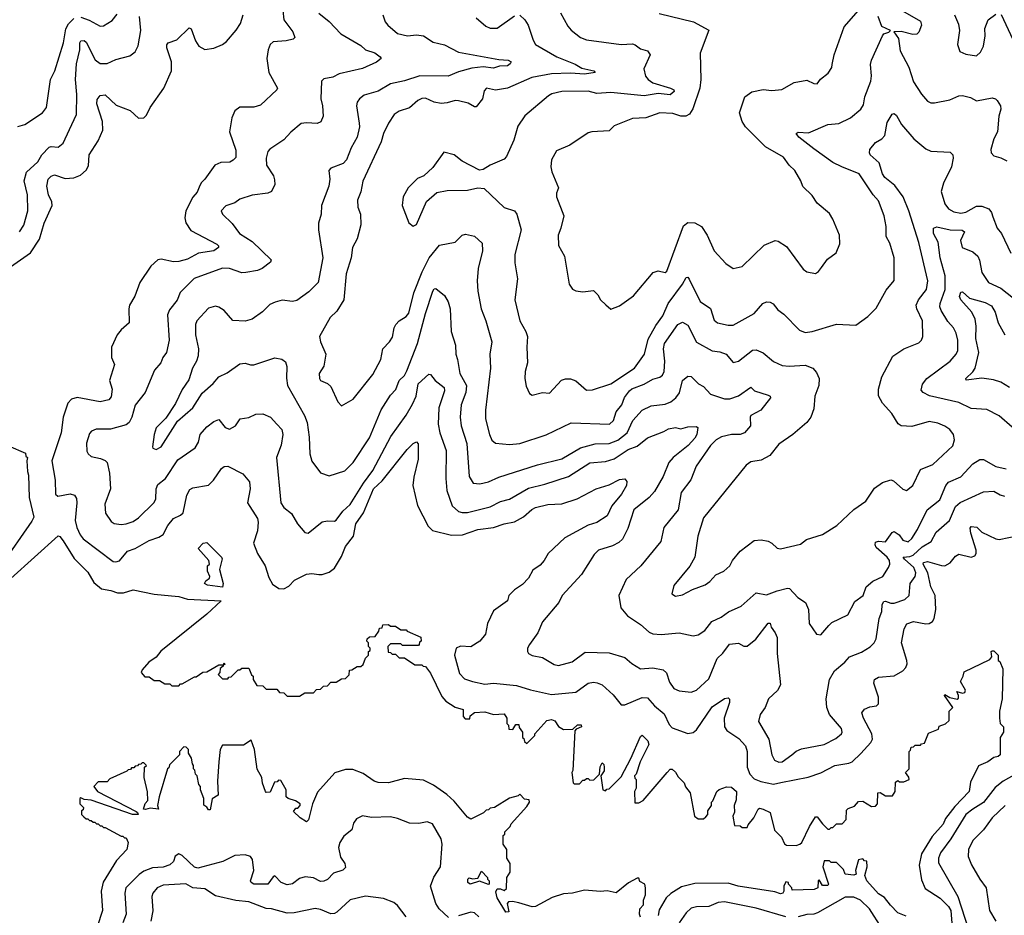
# Model space of a CAD drawing. Extents: x 2143765 to 2212931, y 878955 to 1017455.
# Tile 259 of 309: x 2193636 to 2199264, y 978188 to 983307. Entities that reach past the tile are written whole.
import ezdxf

# ---------------------------------------------------------------- set-up
doc = ezdxf.new("R2010")
doc.units = 0

msp = doc.modelspace()

# ---------------------------------------------------------------- linework, layer by layer
at = {"layer": '0CON20XD'}
for points in [[(2195140.7, 983359.3), (2195146.1, 983306.1), (2195198.1, 983238.1), (2195208.6, 983205), (2195200, 983195), (2195158.8, 983185), (2195085, 983179.2), (2195068.5, 983165), (2195056.2, 983135), (2195049.5, 983085), (2195060, 983005), (2195108.8, 982915), (2195106, 982905), (2195012.4, 982817.6), (2194975, 982807.5), (2194895, 982805.8), (2194865.8, 982785), (2194849.4, 982745), (2194834.5, 982665), (2194870.5, 982560.5), (2194870.7, 982519.3), (2194857, 982503), (2194837.5, 982492.5), (2194785, 982490.9), (2194751.4, 982475), (2194695, 982395.8), (2194673.3, 982375), (2194661.4, 982348.6), (2194649.5, 982320.5), (2194625, 982292.5), (2194586.2, 982215), (2194578.9, 982175), (2194585.4, 982145), (2194615, 982102.5), (2194763.6, 982023.6), (2194772.5, 982015), (2194772.7, 982005), (2194745, 981986.3), (2194657.3, 981972.7), (2194595, 981937.2), (2194546.2, 981923.8), (2194515, 981922.9), (2194445, 981937.1), (2194425.5, 981934.5), (2194385, 981898), (2194322.9, 981805), (2194294.1, 981725.9), (2194264.4, 981675), (2194259.5, 981655), (2194261.2, 981575), (2194215, 981534.2), (2194192.9, 981505), (2194160.5, 981435), (2194161.1, 981375), (2194178.6, 981335), (2194150, 981245), (2194164.4, 981195), (2194158.9, 981151.1), (2194145.3, 981134.7), (2194095, 981123.4), (2193965, 981148), (2193932.6, 981137.4), (2193911.3, 981115), (2193883.5, 981035), (2193873.4, 980945), (2193820, 980785), (2193838, 980675), (2193840, 980595), (2193854.2, 980584.2), (2193925, 980597.3), (2193948.3, 980588.3), (2193959.7, 980569.7), (2193963.1, 980545), (2193953.8, 980445), (2193963.1, 980405), (2193982, 980362), (2193999.5, 980339.5), (2194170.6, 980210.6), (2194185, 980207.5), (2194206.9, 980213.1), (2194251.5, 980268.5), (2194295, 980284.6), (2194375, 980329.6), (2194431.6, 980348.4), (2194456.5, 980365), (2194482.2, 980415), (2194515, 980455.7), (2194555.5, 980474.5), (2194571.1, 980488.9), (2194591.1, 980588.9), (2194608.9, 980621.1), (2194625, 980631.4), (2194715, 980645.6), (2194744.5, 980675), (2194788.8, 980741.2), (2194805, 980752.2), (2194825, 980755.5), (2194910.5, 980710.5), (2194950, 980665), (2194952.7, 980625), (2194937.5, 980545), (2194995.3, 980455.3), (2194999.6, 980435), (2194994.6, 980385.4), (2194972.9, 980315), (2194994.3, 980255), (2195039.2, 980185), (2195059.1, 980119.1), (2195080.9, 980080.9), (2195116.7, 980055), (2195145, 980053.5), (2195175, 980068.6), (2195206.2, 980103.8), (2195275, 980136.9), (2195305, 980141.9), (2195345.9, 980135.9), (2195365, 980136.2), (2195405, 980150), (2195435, 980171.2), (2195475, 980239.2), (2195499.1, 980295), (2195543.3, 980355), (2195557.2, 980425), (2195601.9, 980488.1), (2195658.3, 980625), (2195708.2, 980671.8), (2195850.7, 980849.3), (2195885, 980883.6), (2195905, 980894.2), (2195913.2, 980883.2), (2195913.3, 980795), (2195888.8, 980691.2), (2195884, 980645), (2195909.2, 980529.2), (2195971.4, 980411.4), (2195995, 980387.1), (2196105, 980359.7), (2196167.8, 980362.2), (2196255, 980393.6), (2196345.2, 980404.8), (2196405, 980425.9), (2196465, 980435.9), (2196515, 980465.3), (2196563.2, 980506.8), (2196585, 980518.2), (2196655.3, 980535.3), (2196735, 980538.7), (2196821.9, 980568.1), (2196931.2, 980625), (2197005, 980648.1), (2197065, 980679.4), (2197095, 980682), (2197107.4, 980667.4), (2197104.4, 980645), (2197075.9, 980595), (2197021.6, 980528.4), (2196995, 980471.1), (2196935, 980433.1), (2196885, 980416.8), (2196751.1, 980345), (2196657.5, 980255), (2196633.3, 980215), (2196610.8, 980189.2), (2196568.8, 980161.2), (2196544.5, 980115), (2196510.9, 980079.1), (2196465, 980048.1), (2196432.5, 980015), (2196423.8, 979985), (2196345, 979927.5), (2196309.2, 979855), (2196297.8, 979795), (2196265.3, 979754.7), (2196215, 979722.5), (2196155, 979726.7), (2196130, 979715), (2196121.5, 979675), (2196150.8, 979570.8), (2196179.3, 979539.3), (2196225, 979523.8), (2196295, 979509.2), (2196345, 979513.9), (2196475, 979502), (2196555, 979476), (2196675, 979450), (2196815, 979463.2), (2196885, 979515.4), (2196915, 979520.8), (2196937.4, 979517.4), (2196964.7, 979504.7), (2197028.2, 979448.2), (2197075, 979390.6), (2197095, 979390.9), (2197195, 979432.5), (2197225, 979430.8), (2197264.4, 979384.4), (2197319.2, 979339.2), (2197349.1, 979279.1), (2197365, 979260), (2197455, 979226.4), (2197485, 979233.5), (2197505, 979248.1), (2197595, 979380), (2197665, 979426.5), (2197685, 979430), (2197692.7, 979422.7), (2197693.3, 979405), (2197663.3, 979315), (2197664.6, 979265), (2197677.5, 979245), (2197747.6, 979197.6), (2197785.7, 979155.7), (2197794.2, 979124.2), (2197794.7, 979035), (2197809.1, 978995), (2197835, 978968.2), (2197872.4, 978952.4), (2197945, 978937.1), (2197986.6, 978946.6), (2198142.3, 978977.7), (2198215, 979002.7), (2198295, 979043.6), (2198375, 979056.9), (2198395, 979065.8), (2198445, 979112.7), (2198500.8, 979175), (2198510.8, 979195), (2198506.9, 979225), (2198458.6, 979315), (2198450, 979345), (2198464.3, 979365.7), (2198495, 979379.2), (2198534.3, 979385.7), (2198545, 979396.7), (2198545.5, 979434.5), (2198518.5, 979515), (2198523.1, 979535), (2198545, 979548.5), (2198635, 979557.3), (2198684.2, 979585), (2198700.6, 979605), (2198708.5, 979625), (2198707.7, 979645), (2198677.1, 979745), (2198691.5, 979825), (2198706.2, 979853.8), (2198745, 979867.3), (2198815, 979854), (2198834.5, 979855.5), (2198853.6, 979866.4), (2198863.8, 979883.8), (2198872.9, 979935), (2198868.2, 980015), (2198845, 980065.7), (2198827.7, 980145), (2198801.3, 980195), (2198803.3, 980205), (2198825, 980209.8), (2198905, 980186.5), (2198925, 980186.2), (2198955, 980202.9), (2198985, 980240), (2199005, 980252.1), (2199075, 980235.7), (2199095, 980242), (2199102.9, 980255), (2199103.5, 980275), (2199072.5, 980372.5), (2199069.5, 980400.5), (2199075, 980410.4), (2199106.6, 980406.6), (2199135, 980376.9), (2199215, 980339.2), (2199235, 980336.2), (2199345, 980358.6)], [(2197291.7, 983341.7), (2197487.5, 983295), (2197575.9, 983245.9), (2197526.4, 983115), (2197529.5, 982965), (2197524.4, 982915), (2197483.8, 982796.2), (2197464, 982766), (2197444.6, 982755.4), (2197415, 982755.4), (2197369.7, 982769.7), (2197295, 982774.1), (2197215, 982745.4), (2197138, 982742), (2197035, 982699.2), (2197005, 982671.2), (2196906.1, 982666.1), (2196885, 982660), (2196781.2, 982588.8), (2196705, 982556.7), (2196675.8, 982505), (2196672.5, 982465), (2196677.7, 982437.7), (2196715.8, 982345), (2196704.2, 982315), (2196704.2, 982295), (2196745.8, 982185), (2196730, 982115), (2196714.2, 982075), (2196716.4, 982016.4), (2196750, 981955), (2196775.9, 981795.9), (2196795, 981766.7), (2196815, 981756), (2196855, 981752), (2196915, 981758), (2196941.2, 981735), (2196955.9, 981705.9), (2196986, 981676), (2197015, 981652.5), (2197065, 981671.2), (2197145, 981728.8), (2197257.7, 981862.3), (2197285, 981871.2), (2197325, 981862), (2197335, 981870), (2197431.3, 982128.7), (2197455, 982146.9), (2197495, 982145.6), (2197532.5, 982125), (2197565, 982076), (2197605, 981986), (2197673, 981913), (2197715, 981883.8), (2197765, 981896.2), (2197892.1, 982017.9), (2197955, 982044), (2197971.2, 982041.2), (2198019.8, 982009.8), (2198115, 981881.2), (2198135, 981866), (2198184.1, 981855.9), (2198202.7, 981867.3), (2198219.4, 981890.6), (2198253, 981937), (2198303.8, 981975), (2198324.2, 982025), (2198322.5, 982075), (2198285, 982166.7), (2198265, 982198.8), (2198195, 982258), (2198165, 982301.2), (2198112.6, 982352.6), (2198101.4, 982385), (2198066.9, 982445), (2198035, 982476), (2198001.4, 982521.4), (2197899.5, 982579.5), (2197784.3, 982695), (2197765, 982723.8), (2197750, 982775), (2197780.8, 982865), (2197821.2, 982895), (2197885, 982908), (2197935, 982901.4), (2197992.7, 982907.3), (2198062.7, 982947.3), (2198135, 982961.2), (2198175, 982942), (2198195, 982940), (2198213, 982967), (2198258.3, 983001.7), (2198277.6, 983032.4), (2198279.7, 983050.3), (2198290.8, 983105), (2198349.1, 983265), (2198445, 983374)], [(2198655, 983372.5), (2198785, 983298.9), (2198791.5, 983275), (2198775.8, 983235), (2198765, 983224), (2198742, 983222), (2198675, 983239.5), (2198633.1, 983236.9), (2198659.9, 983199.9), (2198668.9, 983128.9), (2198718.5, 983035), (2198745, 982951.2), (2198790, 982880), (2198825, 982840), (2198845, 982830.8), (2198865, 982830.8), (2198952, 982848), (2199005, 982870.6), (2199025, 982873.1), (2199071.1, 982861.1), (2199105, 982842.5), (2199195, 982859.2), (2199214.2, 982854.2), (2199224.3, 982844.3), (2199242.5, 982815), (2199244.2, 982795), (2199233.3, 982755), (2199224.5, 982665), (2199203.6, 982625), (2199187.5, 982565), (2199188.8, 982545), (2199205, 982528), (2199245, 982517.5), (2199279.4, 982499.4)], [(2193625, 982696.7), (2193665, 982708), (2193765.8, 982775), (2193789.5, 982805), (2193812.2, 982965), (2193836.5, 983015), (2193885.9, 983175), (2193900.3, 983255), (2193915, 983282.5), (2193945, 983312.7)], [(2193635.6, 982094.4), (2193658.7, 982131.3), (2193682.7, 982215), (2193680.4, 982305), (2193661.4, 982385), (2193675.4, 982435), (2193739.1, 982495), (2193762.9, 982535), (2193805, 982578.1), (2193815, 982582.2), (2193855, 982577.1), (2193885, 982600.8), (2193920.8, 982679.2), (2193960.9, 982765), (2193961.5, 982878.5), (2193953.9, 982965), (2193960.9, 983055), (2193979.8, 983135), (2193979, 983175), (2193984.4, 983185.6), (2194005, 983188), (2194015, 983178.8), (2194067.7, 983077.7), (2194095, 983056.4), (2194135, 983056.5), (2194185, 983079.5), (2194265, 983099.2), (2194295, 983122), (2194313.6, 983156.4), (2194327.8, 983245), (2194321.6, 983325)], [(2193895, 982398), (2193945, 982402.5), (2193982.6, 982417.4), (2194015, 982447.1), (2194028.9, 982471.1), (2194032.2, 982535), (2194084.4, 982615), (2194110.9, 982675), (2194108.7, 982725), (2194077.7, 982825), (2194079.1, 982850.9), (2194095, 982872.9), (2194125, 982877.5), (2194188.1, 982818.1), (2194267.8, 982787.8), (2194315, 982744), (2194345, 982745.8), (2194359.8, 982760.2), (2194381.1, 982805), (2194460, 982915), (2194503.5, 983015), (2194503.9, 983065), (2194476.1, 983145), (2194476.4, 983163.6), (2194485, 983174.3), (2194535, 983191.5), (2194605, 983260.8), (2194616.9, 983255), (2194640, 983185), (2194660, 983155), (2194695, 983136.9), (2194745, 983143.1), (2194794.8, 983165.2), (2194817.7, 983182.3), (2194873.9, 983246.1), (2194898.9, 983285), (2194913.2, 983335)], [(2193985, 983321.5), (2194033.4, 983303.4), (2194095, 983270), (2194115, 983270.8), (2194165, 983301.4), (2194192.4, 983337.6)], [(2195345, 983343.8), (2195405, 983295.8), (2195470.8, 983225), (2195585, 983160), (2195613.3, 983135), (2195666.6, 983116.6), (2195696.2, 983095), (2195701.2, 983085), (2195675.3, 983064.7), (2195595, 983027.9), (2195462, 982998), (2195425, 982977.8), (2195375, 982968), (2195360.8, 982955), (2195357.3, 982855), (2195367.5, 982815), (2195370.8, 982755), (2195357.9, 982722.1), (2195336.8, 982713.2), (2195275, 982717.8), (2195245, 982712.5), (2195185.5, 982664.5), (2195145, 982620.8), (2195065, 982565.8), (2195055, 982553.3), (2195044.5, 982515.5), (2195047.1, 982475), (2195086.7, 982415), (2195091.7, 982391.7), (2195093.8, 982365), (2195075.7, 982325), (2195055, 982314.5), (2194965, 982304.4), (2194895, 982280.6), (2194865, 982260), (2194815, 982242.5), (2194788, 982215), (2194794.2, 982195), (2194850.9, 982140.9), (2194892.5, 982085), (2194965, 982038.9), (2195073.8, 981935), (2195070, 981920), (2195022, 981885), (2194995, 981873.5), (2194928.2, 981861.8), (2194905, 981860), (2194835.2, 981885.2), (2194795, 981887.2), (2194632.9, 981827.1), (2194553.5, 981746.5), (2194535.7, 981704.3), (2194492.2, 981647.8), (2194480.9, 981619.1), (2194490.4, 981475), (2194474.6, 981405), (2194453.6, 981375), (2194443.5, 981345), (2194406, 981304), (2194352.7, 981175), (2194295, 981102.9), (2194277.3, 981035), (2194260.8, 981005), (2194245, 980991.3), (2194155, 980967.2), (2194073.1, 980966.9), (2194046, 980955), (2194035, 980941.2), (2194016.8, 980886.8), (2194019.8, 980839.8), (2194027.1, 980825), (2194045, 980810.6), (2194097.8, 980797.8), (2194125, 980788.1), (2194135, 980776), (2194148.9, 980715), (2194155.6, 980625), (2194122.7, 980537.3), (2194125.4, 980485.4), (2194159.1, 980439.1), (2194175, 980428.1), (2194215, 980421.8), (2194245, 980426.2), (2194285, 980438.5), (2194315, 980459.1), (2194402.5, 980545), (2194413.7, 980566.3), (2194415.9, 980625), (2194425, 980649.4), (2194470, 980685), (2194539.3, 980790.7), (2194639.5, 980860.5), (2194657.7, 980892.3), (2194667.5, 980935), (2194705, 980980), (2194745, 981010.6), (2194775, 981020.8), (2194810, 980975), (2194835, 980965.8), (2194870, 980985), (2194896.7, 981025), (2194945, 981032.9), (2194985, 981051.2), (2195025, 981053.8), (2195070, 981035), (2195105, 980995.8), (2195134.4, 980965), (2195140, 980935), (2195129.6, 980875), (2195104.6, 980804.6), (2195129.5, 980545), (2195145, 980518.6), (2195190.5, 980485), (2195224, 980425), (2195265, 980376.7), (2195285, 980372), (2195365, 980435.8), (2195395, 980442.5), (2195435, 980440), (2195445, 980445.8), (2195482.6, 980497.4), (2195525, 980535.4), (2195601.6, 980658.4), (2195655, 980730), (2195756.8, 980925), (2195845, 981045.7), (2195880.7, 981109.3)], [(2196495, 983331.9), (2196524.3, 983305), (2196542.2, 983275), (2196570.3, 983190.3), (2196585.3, 983165.3), (2196705.8, 983095), (2196811.8, 983051.8), (2196849.6, 983029.6), (2196918, 983015), (2196926, 983004), (2196865, 982995.2), (2196785, 983000.2), (2196675, 982996.9), (2196563.6, 982976.4), (2196425, 982914.7), (2196355, 982904.5), (2196304.4, 982915.6), (2196290, 982900), (2196280.6, 982855), (2196245, 982809.2), (2196235, 982809.4), (2196200, 982830), (2196145, 982842.5), (2196125, 982844.6), (2196078.9, 982831.1), (2196045, 982828.5), (2196005, 982835.4), (2195955, 982857.5), (2195935, 982856.9), (2195911.4, 982845), (2195865, 982803.1), (2195805, 982784.4), (2195775.8, 982765), (2195743.9, 982716.1), (2195715, 982656.2), (2195701.8, 982608.2), (2195597.2, 982382.8), (2195585, 982323.3), (2195567.1, 982275), (2195569.1, 982235), (2195584.6, 982194.6), (2195585.3, 982134.7), (2195565.4, 982054.6), (2195538.5, 982005), (2195531.2, 981945), (2195502.3, 981855), (2195487.8, 981705), (2195448.7, 981641.3), (2195410.6, 981605), (2195350, 981495), (2195354.4, 981465), (2195386.4, 981395), (2195373.7, 981326.3), (2195347.5, 981285), (2195349.2, 981255), (2195356.2, 981245), (2195395, 981228), (2195415, 981210), (2195455, 981123.3), (2195475, 981098.8), (2195542.9, 981137.1), (2195655, 981278), (2195700, 981365), (2195711.1, 981425), (2195750, 981465), (2195767.2, 981492.8), (2195776.7, 981545), (2195786.7, 981565), (2195804.7, 981585.3), (2195845, 981611.1), (2195860.1, 981629.9), (2195888.5, 981745), (2195936.7, 981865), (2195976.2, 981945), (2196035, 982017.5), (2196124.5, 982035.5), (2196165, 982075.7), (2196185, 982081.4), (2196235, 982068.6), (2196278.6, 982028.6), (2196281.8, 981985), (2196256.9, 981885), (2196250, 981815), (2196254.5, 981755), (2196273.8, 981653.8), (2196300.6, 981585), (2196334.3, 981465), (2196323.6, 981395), (2196326.9, 981315), (2196298.8, 981075), (2196298.8, 981025), (2196321.1, 980935), (2196335, 980904), (2196355, 980885.8), (2196435, 980878.9), (2196495, 980883.6), (2196645, 980934.5), (2196787.9, 981002.1), (2197008, 980995), (2197030.8, 981015), (2197046, 981065), (2197078.7, 981105), (2197093.4, 981146.6), (2197121.1, 981185), (2197135, 981196.5), (2197205, 981223.3), (2197255, 981251.2), (2197295, 981263.5), (2197310.6, 981275), (2197319.1, 981295), (2197324.1, 981355.9), (2197316.9, 981425), (2197321.1, 981455), (2197397.3, 981565), (2197425, 981577.5), (2197455, 981560.8), (2197505, 981462.7), (2197595, 981414.6), (2197638.1, 981408.1), (2197674, 981395), (2197715, 981346.9), (2197745, 981355.6), (2197825, 981417.8), (2197845, 981420.6), (2197885, 981402.9), (2197945, 981352.2), (2197995, 981330), (2198035, 981325.6), (2198125, 981332.5), (2198168.8, 981315), (2198190.7, 981290.7), (2198206.7, 981255), (2198203.3, 981215), (2198181.1, 981155), (2198175, 981082.5), (2198157.8, 981035), (2198135.3, 981004.7), (2198055, 980936.7), (2197975, 980881.2), (2197924.2, 980815.8), (2197875, 980789.2), (2197815, 980780), (2197789.3, 980760.7), (2197545, 980458.8), (2197511.9, 980355), (2197494.3, 980235), (2197466.3, 980183.7), (2197375, 980072.5), (2197363.3, 980025), (2197385, 980012.2), (2197425, 980019.2), (2197480.9, 980049.1), (2197555, 980077.1), (2197580.8, 980095), (2197615, 980134.2), (2197661.2, 980155), (2197695, 980186), (2197710, 980215), (2197755, 980269.2), (2197835, 980329.5), (2197875, 980333.3), (2197915, 980326.9), (2197936.2, 980315), (2197965, 980286.7), (2197985, 980283.3), (2198100, 980310), (2198133.3, 980335), (2198225, 980363.8), (2198306.7, 980415), (2198405, 980506.7), (2198472.5, 980555), (2198521.7, 980628.3), (2198568.3, 980661.7), (2198615, 980676.2), (2198631.7, 980671.7), (2198685, 980623.3), (2198705, 980616.7), (2198742, 980645), (2198786, 980735), (2198856.2, 980765), (2198969.7, 980870.3), (2198980, 980905), (2198974.3, 980935), (2198952.9, 980965), (2198925, 980983.5), (2198885, 981000), (2198835, 981010.5), (2198735, 980981.5), (2198675, 980985.6), (2198657.6, 980997.6), (2198621.9, 981055), (2198567.3, 981115), (2198546, 981156), (2198544.6, 981195), (2198564.6, 981265), (2198626.1, 981383.9), (2198690, 981425), (2198775, 981460), (2198790.8, 981475), (2198798.6, 981495), (2198797.5, 981585), (2198763.8, 981655), (2198760.4, 981675), (2198772.9, 981705), (2198819.2, 981765), (2198828, 981815), (2198776.3, 982033.7), (2198718.8, 982215)], [(2195711.5, 983335), (2195725.5, 983295), (2195740, 983275), (2195795, 983227.7), (2195853.5, 983213.5)], [(2196727.1, 983345), (2196769.1, 983269.1), (2196787.6, 983247.6), (2196840.8, 983205), (2196875, 983190.5), (2197075, 983165.5), (2197138, 983168), (2197155, 983163.1), (2197185, 983140.9), (2197225, 983127.8), (2197240.6, 983105), (2197204, 983026), (2197214, 982984), (2197228.6, 982965), (2197255, 982946.4), (2197355.8, 982915), (2197375.7, 982905.7), (2197376.9, 982896.9), (2197355, 982876.4), (2197285, 982884.2), (2197205, 982871.3), (2197015, 982889.7), (2196935.3, 982885.3), (2196885, 982898.5), (2196735, 982896.2), (2196677.1, 982882.9), (2196657.9, 982872.1), (2196523.8, 982756.2), (2196482.7, 982697.3), (2196461.1, 982618.9), (2196419.2, 982525), (2196405, 982510), (2196325, 982475.7), (2196285, 982450.8), (2196265, 982447.5), (2196165, 982497.1), (2196120, 982535), (2196060, 982550), (2195998.3, 982461.7), (2195946.7, 982415), (2195910.7, 982399.3), (2195856.2, 982345), (2195828, 982295), (2195822, 982245), (2195860, 982145), (2195885, 982126), (2195905, 982136.7), (2195962.1, 982267.9), (2196021.2, 982318.8), (2196078.8, 982331.2), (2196195, 982332.5), (2196254.5, 982345.5), (2196291.3, 982341.3), (2196405, 982232.5), (2196463.4, 982213.4), (2196478.6, 982195), (2196502.5, 982105), (2196466.2, 981965), (2196466.3, 981916.3), (2196481.1, 981825), (2196466.5, 981705), (2196494.6, 981585), (2196530, 981525), (2196539.4, 981495), (2196534.2, 981435), (2196538.1, 981345), (2196525.7, 981295), (2196524.3, 981255), (2196531.7, 981211.7), (2196549.5, 981169.5), (2196565, 981160), (2196625, 981175.7), (2196665, 981172.9), (2196733.6, 981246.4), (2196755, 981254.2), (2196785, 981254.2), (2196815, 981242.5), (2196875, 981190), (2196910.3, 981190.3), (2197015, 981224.5), (2197150.9, 981315), (2197207.7, 981395), (2197228.6, 981481.4), (2197271.7, 981558.3), (2197311.8, 981615), (2197342, 981685), (2197424.7, 981795), (2197445, 981832.2), (2197455, 981834.4), (2197463.5, 981823.5), (2197525, 981696.9), (2197585, 981655.8), (2197605, 981590), (2197625, 981574), (2197685, 981560.6), (2197715, 981561.4), (2197835, 981627.1), (2197884.3, 981685), (2197905, 981694.4), (2197925, 981692.2), (2197942.1, 981682.1), (2197969.3, 981649.3), (2198003.4, 981623.4), (2198093, 981533), (2198125, 981518.6), (2198165, 981524.4), (2198305, 981565.6), (2198415, 981561.2), (2198485, 981611.2), (2198532.4, 981657.6), (2198589.1, 981760.9), (2198634.3, 981815.7), (2198635.5, 981945), (2198610, 982030), (2198588.3, 982068.3), (2198588.2, 982125), (2198578.2, 982185), (2198545, 982270.8), (2198515, 982305.7), (2198435.3, 982425.3), (2198335, 982464.7), (2198285, 982491.3), (2198175, 982569.1), (2198088.9, 982635), (2198074.5, 982655.5), (2198086.8, 982663.2), (2198145, 982659.6), (2198255, 982708.1), (2198317.6, 982712.4), (2198384.5, 982745.5), (2198444.3, 982795), (2198459.4, 982820.6), (2198466.4, 982865), (2198501.5, 982955), (2198505.3, 982985), (2198499.1, 983050.9), (2198504.5, 983075), (2198567.1, 983215), (2198574.8, 983225.2), (2198604.2, 983235), (2198613.3, 983245), (2198565, 983267.6), (2198543.3, 983325)], [(2196245, 983317.5), (2196300.2, 983270.2), (2196325, 983258.6), (2196365, 983257.5), (2196465, 983328.9)], [(2198979.2, 983335), (2199001.7, 983281.7), (2199007.5, 983245), (2198995.8, 983165), (2199010, 983125), (2199045, 983110), (2199105, 983100.8), (2199128.9, 983121.1), (2199144.4, 983155), (2199155.4, 983214.6), (2199153.6, 983256.4), (2199172.5, 983305), (2199215, 983338.6)], [(2199245.5, 983335.5), (2199313.3, 983193.3)], [(2195853.5, 983213.5), (2195905, 983220), (2195945, 983213.5), (2195998.9, 983178.9), (2196065, 983162.9), (2196145, 983120.5), (2196375, 983078.7), (2196428.8, 983075), (2196444.4, 983065), (2196439.5, 983055), (2196425, 983043.3), (2196379.1, 983040.9), (2196345, 983029.7), (2196285, 983036.7), (2196220.6, 983029.4), (2196145, 983008.2), (2196085, 982983.1), (2195923.3, 982985), (2195835, 982957.2), (2195755, 982940), (2195685, 982898.4), (2195605, 982875.5), (2195577.8, 982855), (2195564.7, 982835.3), (2195561.1, 982815), (2195576.2, 982715), (2195577.7, 982695), (2195564.5, 982635), (2195530.4, 982575), (2195504.5, 982505), (2195485, 982484.4), (2195415, 982458), (2195403.8, 982445), (2195407.8, 982395), (2195402.5, 982355), (2195361.5, 982245), (2195358.9, 982195), (2195344.2, 982144.2), (2195344.2, 982105), (2195369.4, 981945), (2195342.5, 981805), (2195288.1, 981751.9), (2195219.1, 981700.9), (2195195, 981695.5), (2195137, 981703), (2195097, 981693), (2195065, 981678.8), (2195023.4, 981636.6), (2194965, 981595.8), (2194925, 981582.9), (2194855, 981588), (2194805, 981643.8), (2194775, 981663.8), (2194755, 981670), (2194715, 981657.5), (2194648.1, 981585), (2194640, 981565), (2194640, 981505), (2194657.1, 981425), (2194655.6, 981385), (2194645.6, 981355), (2194623.3, 981315), (2194602.2, 981247.8), (2194565, 981193.8), (2194527.1, 981112.9), (2194471.3, 981028.7), (2194415.5, 980974.5), (2194403.9, 980936.1), (2194394.3, 980865), (2194397.7, 980857.7), (2194415, 980849.2), (2194445, 980865.8), (2194537, 981013), (2194625, 981087.5), (2194678.3, 981171.7), (2194742.6, 981227.4), (2194774.1, 981265.9), (2194822.2, 981287.8), (2194895, 981340), (2194925, 981344), (2194955, 981334), (2194975, 981334.3), (2195095, 981373.5), (2195135, 981366.7), (2195155, 981352), (2195163.8, 981325), (2195161.5, 981258.5), (2195166.9, 981215), (2195263.3, 981045), (2195278.5, 981005), (2195291.1, 980921.1), (2195293.9, 980825), (2195305, 980783.3), (2195355, 980716.2), (2195405, 980700), (2195495, 980728.6), (2195541.2, 980775), (2195635, 980917.1), (2195702.9, 981077.1), (2195755, 981160.5), (2195786.5, 981193.5), (2195805.2, 981244.8), (2195836.2, 981273.8), (2195848.9, 981298.9), (2195909.8, 981455), (2195955, 981627.5), (2195997.3, 981755), (2196005, 981767.5), (2196015, 981770), (2196065, 981731.2), (2196084.4, 981695), (2196096.7, 981655), (2196101.8, 981525), (2196126.3, 981446.3), (2196128.2, 981395), (2196138.8, 981365), (2196151.8, 981285), (2196190.4, 981215), (2196186.7, 981175), (2196160, 981105), (2196154, 981035), (2196159.1, 980985), (2196191.2, 980885), (2196206, 980696), (2196227.4, 980657.4), (2196267, 980653), (2196315, 980664.6), (2196375, 980692.9), (2196595, 980761.9), (2196735, 980797.2), (2196840.8, 980859.2), (2196925, 980882.4), (2197005, 980883.8), (2197055, 980903.5), (2197108.2, 980945), (2197141.3, 981015), (2197195, 981074.6), (2197245, 981100.5), (2197325, 981108.7), (2197357.1, 981122.9), (2197386.2, 981145), (2197406.6, 981173.4), (2197424.4, 981245), (2197455, 981269.2), (2197475, 981268), (2197515.7, 981225.7), (2197545, 981210), (2197585, 981166.2), (2197665, 981139.4), (2197695, 981140.3), (2197745, 981157.2), (2197815, 981206.9), (2197836.2, 981185), (2197915, 981160.9), (2197925.6, 981155), (2197927.5, 981145), (2197873.1, 981075), (2197816, 981045), (2197810.8, 981035), (2197813.5, 980985), (2197779.4, 980945), (2197755, 980935.9), (2197705, 980936.2), (2197647.8, 980922.2), (2197616.7, 980905), (2197585, 980873.3), (2197502.5, 980755), (2197472.8, 980677.2), (2197417.9, 980605), (2197399.6, 980505), (2197317.8, 980405), (2197301.1, 980325), (2197186.4, 980185), (2197102.7, 980107.3), (2197060, 980015), (2197072.9, 979945), (2197109.7, 979899.7), (2197185, 979850.8), (2197235, 979805.7), (2197255, 979797.1), (2197303.4, 979793.4), (2197405, 979802.9), (2197485, 979785.6), (2197515, 979790), (2197552, 979815), (2197592.6, 979867.4), (2197645, 979891.1), (2197687.3, 979922.7), (2197760.8, 979955), (2197845, 980030.6), (2197905, 980018.9), (2197965, 980043.3), (2198025, 980057.3), (2198036, 980056), (2198084.1, 980004.1), (2198127.5, 979975), (2198145.7, 979935), (2198149.2, 979855), (2198190, 979795), (2198215, 979791.2), (2198262, 979845), (2198278.8, 979861.2), (2198370, 979905), (2198409.1, 979980.9), (2198456.7, 980015), (2198473.8, 980066.2), (2198512.2, 980097.8), (2198570, 980125), (2198601.9, 980175), (2198610, 980195), (2198607.7, 980215), (2198594.5, 980235), (2198531, 980291), (2198525.2, 980305), (2198528.9, 980321.1), (2198545, 980327.1), (2198585, 980323), (2198623.3, 980376.7), (2198635, 980381.2), (2198662.7, 980362.7), (2198685, 980332.1), (2198715, 980323.1), (2198735, 980341.2), (2198768, 980392), (2198822.4, 980505), (2198895, 980561.8), (2198930, 980645), (2198945, 980663.7), (2199015, 980694.6), (2199085, 980767.9), (2199125, 980793.8), (2199145, 980793.8), (2199216.5, 980753.5), (2199275, 980740.4)], [(2198718.8, 982215), (2198686.7, 982295), (2198638, 982358), (2198581.2, 982405), (2198567.9, 982425), (2198548.7, 982488.7), (2198498, 982535), (2198494, 982545), (2198496, 982565), (2198527.5, 982605), (2198564.5, 982625.5), (2198581.4, 982645), (2198595, 982718.8), (2198623.3, 982766.7), (2198635, 982771.2), (2198648.7, 982758.7), (2198677.4, 982707.4), (2198746.2, 982626.2), (2198815, 982568.1), (2198845, 982554.4), (2198955, 982550), (2198970, 982535), (2198972.5, 982515), (2198963.3, 982465), (2198917.6, 982372.4), (2198903.8, 982325), (2198923.6, 982255), (2198945.3, 982225.3), (2198975, 982209.3), (2199015, 982200), (2199045, 982207.3), (2199105, 982240), (2199135, 982241.5), (2199175.6, 982225), (2199191.8, 982205), (2199199.5, 982179.5), (2199224.4, 982115), (2199248.1, 982085), (2199302.1, 981972.1)], [(2193583.3, 981895), (2193697.1, 981975), (2193748.7, 982051.3), (2193776.6, 982143.4), (2193821.5, 982245), (2193819.5, 982265), (2193800.7, 982305), (2193791.1, 982355), (2193799.3, 982395), (2193815, 982411.8), (2193835, 982419.1), (2193895, 982398)], [(2199308.3, 980978.3), (2199235, 981041.9), (2199165, 981079.4), (2199075, 981083.6), (2199005, 981118.5), (2198837.2, 981157.2), (2198801.2, 981175), (2198788.8, 981188.8), (2198797.3, 981222.7), (2198821.2, 981255), (2198955.7, 981354.3), (2198989.1, 981395), (2198997.7, 981415), (2198997.9, 981475), (2198988.8, 981515), (2198974.5, 981545), (2198942.2, 981582.2), (2198902.8, 981645), (2198895.9, 981665), (2198897.1, 981685), (2198926.7, 981765), (2198926.8, 981843.2), (2198897, 981945), (2198885.3, 982035), (2198860.4, 982085), (2198859.4, 982115), (2198877.9, 982122.1), (2198955, 982105.9), (2199023, 982103), (2199036.2, 982095), (2199013.9, 982045), (2199023.3, 982005), (2199085, 981979.2), (2199113.1, 981955), (2199123, 981933), (2199135, 981862), (2199173.3, 981805), (2199245, 981772.2), (2199344.4, 981695)], [(2199294.4, 981205), (2199245, 981234.6), (2199201.7, 981248.3), (2199135, 981258.5), (2199046, 981246), (2199044.5, 981255), (2199085.3, 981294.7), (2199097.8, 981315), (2199119.3, 981405), (2199102.4, 981485), (2199104.2, 981555.8), (2199098, 981595), (2199078.7, 981635), (2199015, 981705.8), (2199007.9, 981725), (2199015, 981749.2), (2199025, 981750.8), (2199064.7, 981714.7), (2199155, 981690.3), (2199190.5, 981670.5), (2199212.9, 981635), (2199230, 981575), (2199266.9, 981505)], [(2195880.7, 981109.3), (2195901.8, 981155), (2195914.5, 981225.5), (2195975, 981280.8), (2195985, 981278.8), (2196010.5, 981245), (2196063.2, 981205), (2196064.7, 981185), (2196031.9, 981088.1), (2196027.8, 980995), (2196038.2, 980945), (2196074, 980845), (2196071.8, 980685), (2196076.9, 980615), (2196107.6, 980527.6), (2196145, 980496.2), (2196165, 980489.6), (2196195, 980490.3), (2196325, 980522.9), (2196385, 980552.5), (2196435, 980567.1), (2196545, 980630), (2196638, 980652), (2196773.4, 980696.6), (2196895, 980773.1), (2196985, 980782.5), (2197035, 980796.8), (2197115, 980850.8), (2197165, 980870), (2197225, 980916.4), (2197317.6, 980952.4), (2197345, 980968.9), (2197385, 980976.4), (2197415, 980968.6), (2197455, 980979.1), (2197501.9, 980981.9), (2197512.9, 980975), (2197506.7, 980935), (2197495.4, 980914.6), (2197457.2, 980872.8), (2197371.8, 980805), (2197346.5, 980775), (2197314.1, 980695), (2197265, 980610), (2197234, 980575), (2197146.7, 980505), (2197112.1, 980397.9), (2197081.9, 980338.1), (2197061.3, 980318.7), (2197025, 980300), (2196945, 980275.6), (2196920.2, 980249.8), (2196846.7, 980135), (2196736.7, 980015), (2196717.8, 979975), (2196624, 979865), (2196597, 979803), (2196549.2, 979735), (2196539.2, 979715), (2196538, 979695), (2196543.8, 979685), (2196565, 979672.5), (2196625, 979661.4), (2196691.7, 979621.7), (2196715, 979615.7), (2196793.8, 979636.2), (2196868.9, 979691.1), (2197005, 979687.8), (2197095, 979662.2), (2197135, 979626.9), (2197185, 979597.1), (2197255, 979601.8), (2197315, 979591.4), (2197332.9, 979572.9), (2197351.1, 979521.1), (2197374.2, 979485), (2197405, 979470), (2197475, 979462.9), (2197505, 979475.6), (2197575, 979538.6), (2197622.7, 979655), (2197655, 979686.5), (2197692.9, 979737.1), (2197745, 979744), (2197775, 979726), (2197795, 979725.8), (2197843, 979767), (2197915, 979856.7), (2197925, 979857.5), (2197931.4, 979835), (2197955, 979802), (2197965.4, 979775), (2197966.5, 979685), (2197984.3, 979505), (2197966.9, 979473.1), (2197915.8, 979425), (2197897.5, 979375), (2197867.8, 979335), (2197860, 979295), (2197919.1, 979195), (2197934.6, 979104.6), (2197951.4, 979075), (2197975, 979062.5), (2197995, 979065.5), (2198049.5, 979105), (2198075, 979126.8), (2198105, 979140.3), (2198235, 979163.8), (2198301.7, 979198.3), (2198333.3, 979225), (2198337.5, 979235), (2198332.7, 979255), (2198265.7, 979335.7), (2198250.4, 979375), (2198246.9, 979425), (2198265, 979536), (2198293.9, 979586.1), (2198352.9, 979635), (2198378.6, 979665), (2198447.9, 979692.1), (2198497.3, 979722.7), (2198520, 979745), (2198531.4, 979768.6), (2198549.2, 979885), (2198563.3, 979925), (2198565.7, 979965), (2198575, 979981.3), (2198585, 979983.5), (2198615, 979971.3), (2198635, 979972.7), (2198695, 979993.8), (2198720, 980015), (2198725.4, 980085), (2198755, 980124.3), (2198757.7, 980145), (2198747.5, 980175), (2198694.1, 980224.1), (2198686, 980235), (2198725, 980239), (2198743, 980247), (2198795, 980293), (2198846.2, 980323.8), (2198875, 980378.1), (2198951.8, 980445), (2198985.3, 980524.7), (2199012.2, 980547.8), (2199145, 980608.9), (2199205, 980611.4), (2199240.2, 980590.2), (2199265, 980583.5)], [(2193571.7, 980871.7), (2193668.3, 980828.3), (2193671.7, 980811.7), (2193680, 980805), (2193677.5, 980785), (2193680, 980725), (2193686.4, 980703.6), (2193690, 980575), (2193716.1, 980463.9), (2193705, 980440), (2193527.5, 980185)], [(2193585, 980112.5), (2193855, 980356.2), (2193865, 980353.3), (2193885, 980328.6), (2193947.6, 980227.6), (2194025, 980150), (2194060, 980090), (2194103.6, 980053.6), (2194156.7, 980045), (2194195, 980030.5), (2194228.5, 980031.5), (2194285, 980048.8), (2194405, 980022.5), (2194503.2, 980013.2), (2194545, 980010.6), (2194595, 979995.6), (2194788, 979985), (2194705, 979909.4), (2194443.3, 979696.7), (2194415, 979663.8), (2194373.3, 979635), (2194335, 979590), (2194330, 979575), (2194351.7, 979551.7), (2194375, 979550), (2194405, 979530), (2194435, 979530), (2194465, 979510), (2194495, 979510), (2194505, 979500), (2194545, 979500), (2194555, 979510), (2194565, 979510), (2194635, 979550), (2194645, 979550), (2194683, 979577), (2194705, 979580), (2194775, 979620), (2194800, 979620), (2194805, 979630), (2194808.3, 979621.7), (2194800, 979620), (2194798.3, 979611.7), (2194781.7, 979598.3), (2194780, 979575), (2194770, 979565), (2194795, 979540), (2194825, 979540), (2194831.7, 979548.3), (2194845, 979550), (2194885, 979590), (2194895, 979590), (2194905, 979600), (2194945, 979600), (2194961.7, 979561.7), (2194970, 979555), (2194970, 979535), (2194991.7, 979501.7), (2195025, 979500), (2195045, 979480), (2195105, 979480), (2195121.7, 979461.7), (2195145, 979460), (2195165, 979440), (2195235, 979440), (2195265, 979460), (2195315, 979460), (2195331.7, 979478.3), (2195355, 979480), (2195371.7, 979498.3), (2195395, 979500), (2195415, 979520), (2195445, 979520), (2195475, 979540), (2195498.3, 979541.7), (2195518.3, 979561.7), (2195521.7, 979588.3), (2195535, 979590), (2195565, 979610), (2195585, 979610), (2195598.3, 979621.7), (2195611.7, 979658.3), (2195630, 979675), (2195630, 979695), (2195638.3, 979701.7), (2195640, 979715), (2195630, 979725), (2195630, 979745), (2195620, 979755), (2195621.7, 979768.3), (2195635, 979780), (2195668.3, 979781.7), (2195688.3, 979811.7), (2195691.7, 979828.3), (2195708.3, 979831.7), (2195711.7, 979848.3), (2195745, 979850), (2195755, 979840), (2195785, 979840), (2195815, 979820), (2195845, 979820), (2195851.7, 979811.7), (2195928.3, 979778.3), (2195930, 979755), (2195921.7, 979748.3), (2195920, 979735), (2195915, 979730), (2195825, 979730), (2195815, 979740), (2195755, 979740), (2195740, 979725), (2195741.7, 979691.7), (2195755, 979690), (2195765, 979680), (2195785, 979680), (2195805, 979660), (2195835, 979660), (2195895, 979620), (2195935, 979620), (2195941.7, 979611.7), (2195955, 979610), (2195985, 979572.5), (2196048.7, 979438.7), (2196072.5, 979412.5), (2196125, 979377.1), (2196170, 979365), (2196170, 979325), (2196181.7, 979311.7), (2196208.3, 979311.7), (2196211.7, 979328.3), (2196235, 979347.5), (2196295, 979350), (2196345, 979336.2), (2196405, 979340), (2196420, 979315), (2196420, 979285), (2196430, 979275), (2196431.7, 979251.7), (2196455, 979250), (2196471.7, 979278.3), (2196488.3, 979278.3), (2196491.7, 979261.7), (2196510, 979235), (2196510, 979205), (2196518.3, 979198.3), (2196521.7, 979181.7), (2196535, 979170), (2196580, 979215), (2196580, 979225), (2196648.3, 979301.7), (2196675, 979306.2), (2196695, 979298.8), (2196716.4, 979266.4), (2196745, 979250.6), (2196797.5, 979252.5), (2196825, 979276), (2196845, 979276.7), (2196847.5, 979265), (2196817.5, 979252.5), (2196808.3, 979241.7), (2196797.5, 979015), (2196792.5, 979005), (2196800, 978945), (2196805, 978940), (2196835, 978940), (2196855, 978960), (2196865, 978960), (2196875, 978970), (2196885, 978970), (2196895, 978960), (2196918.3, 978961.7), (2196950, 978995), (2196953.6, 979036.4), (2196965, 979060), (2196975, 979050), (2196976.2, 979035), (2196976.4, 979013.6), (2196957.5, 978985), (2196970, 978905), (2196985, 978900), (2196991.7, 978908.3), (2197005, 978910), (2197075, 978980), (2197130, 979085), (2197185, 979210), (2197195, 979217.5), (2197226, 979185), (2197232.5, 979165), (2197182.5, 979065), (2197160, 978995), (2197150, 978985), (2197151.7, 978971.7), (2197160, 978965), (2197160, 978915), (2197150, 978895), (2197151.7, 978831.7), (2197175, 978830), (2197200, 978845), (2197337.5, 979005), (2197355, 979022.5), (2197365, 979023.3), (2197385, 979006.9), (2197399.1, 978979.1), (2197433.8, 978945), (2197441.7, 978921.7), (2197468.3, 978888.3), (2197492.5, 978755), (2197515, 978740), (2197545, 978740), (2197558.3, 978751.7), (2197570, 978765), (2197570, 978785), (2197590, 978815), (2197590, 978835), (2197598.3, 978841.7), (2197620, 978895), (2197635, 978907.5), (2197677, 978923), (2197705, 978920), (2197733.3, 978895), (2197731.7, 978848.3), (2197720, 978815), (2197721.7, 978778.3), (2197712.5, 978755), (2197721.7, 978701.7), (2197755, 978700), (2197765, 978690), (2197795, 978690), (2197800, 978705), (2197832.5, 978745), (2197857.5, 978795), (2197865, 978800), (2197885, 978794), (2197926.7, 978775), (2197950, 978675), (2197990, 978635), (2198007, 978597), (2198018.3, 978588.3), (2198075, 978587.5), (2198096.1, 978593.9), (2198106.1, 978603.9), (2198150, 978695), (2198185, 978750), (2198195, 978750), (2198225, 978710), (2198255, 978680), (2198265, 978680), (2198275, 978690), (2198285, 978690), (2198305, 978710), (2198338.3, 978711.7), (2198360, 978735), (2198361.7, 978788.3), (2198371.7, 978798.3), (2198408.3, 978811.7), (2198431.7, 978838.3), (2198455, 978840), (2198505, 978810), (2198528.3, 978811.7), (2198540, 978825), (2198541.7, 978888.3), (2198555, 978890), (2198585, 978870), (2198625, 978870), (2198640, 978895), (2198641.7, 978948.3), (2198655, 978957.5), (2198665, 978950), (2198689.3, 978950.7), (2198720, 978965), (2198718.3, 978978.3), (2198700, 979005), (2198720, 979025), (2198720, 979125), (2198728.3, 979131.7), (2198731.7, 979148.3), (2198745, 979150), (2198755, 979160), (2198785, 979160), (2198791.7, 979168.3), (2198808.3, 979171.7), (2198831.7, 979228.3), (2198888.3, 979251.7), (2198891.7, 979268.3), (2198928.3, 979281.7), (2198948.3, 979301.7), (2198950, 979355), (2198970, 979375), (2198922.5, 979445), (2198925, 979450), (2198952.5, 979432.5), (2198995, 979422.5), (2199001.7, 979428.3), (2199002.5, 979445), (2198993.6, 979466.4), (2199025, 979456.7), (2199039.3, 979460.7), (2199043.3, 979475), (2199013.3, 979525), (2199030, 979555), (2199035, 979580), (2199180.8, 979649.2), (2199193.8, 979665), (2199190, 979695), (2199195, 979700), (2199205, 979700), (2199230, 979675), (2199230, 979645), (2199238.3, 979638.3), (2199256.1, 979596.1), (2199251.2, 979425), (2199237.5, 979355), (2199237.5, 979315), (2199240, 979285), (2199260, 979265), (2199260, 979235), (2199240, 979205), (2199240, 979105), (2199230, 979095), (2199205, 979090), (2199170, 979065), (2199117, 979043), (2199071.2, 978948.8), (2199063.8, 978895), (2198980.6, 978809.4), (2198928.2, 978741.8), (2198915, 978708), (2198851.2, 978638.8), (2198790, 978540), (2198778.2, 978475), (2198790, 978390), (2198811.2, 978341.2), (2198898.1, 978285), (2198945, 978237.5), (2198958.9, 978215), (2198971.4, 978045)], [(2194795, 980064.2), (2194710, 980075), (2194692.5, 980085), (2194700, 980100), (2194720, 980115), (2194722.5, 980125), (2194710, 980155), (2194710, 980185), (2194720, 980195), (2194716.7, 980215), (2194656.2, 980285), (2194685, 980315.5), (2194705, 980319.2), (2194789.2, 980235), (2194792.5, 980225), (2194778.6, 980165), (2194798.6, 980085), (2194795, 980064.2)], [(2197185, 978176.7), (2197179.2, 978195), (2197181.2, 978225), (2197201.7, 978248.3), (2197202.5, 978275), (2197212.5, 978305), (2197212.5, 978345), (2197210, 978365), (2197181.7, 978381.7), (2197175, 978400), (2197165, 978400), (2197116.4, 978373.6), (2197045, 978316.7), (2196995, 978328), (2196955, 978324.4), (2196865, 978331.4), (2196795, 978314.5), (2196745, 978310.8), (2196679.5, 978290.5), (2196585, 978238), (2196565, 978236.2), (2196489.5, 978259.5), (2196453, 978267), (2196430, 978265), (2196422.5, 978255), (2196431.7, 978208.3), (2196415, 978206.7), (2196365, 978287.5), (2196357, 978323), (2196365, 978340), (2196385, 978340), (2196405, 978330), (2196418.3, 978341.7), (2196420, 978405), (2196440, 978435), (2196440, 978485), (2196420, 978515), (2196420, 978565), (2196400, 978595), (2196400, 978645), (2196408.3, 978651.7), (2196410, 978665), (2196440, 978695), (2196445, 978710), (2196535, 978810), (2196550, 978835), (2196548.3, 978848.3), (2196521.7, 978851.7), (2196495, 978880), (2196485, 978870), (2196435, 978857.5), (2196350, 978805), (2196325, 978800), (2196315, 978790), (2196301.7, 978788.3), (2196287, 978773), (2196215, 978737.5), (2196195, 978748.8), (2196119.4, 978839.4), (2196078.1, 978878.1), (2196000.9, 978930.9), (2195945, 978960), (2195835, 978970), (2195745, 978945.8), (2195685, 978947.1), (2195661.2, 978955), (2195598.7, 978998.7), (2195540.6, 979020.6), (2195498.7, 979021.3), (2195437.5, 979002.5), (2195338.3, 978891.7), (2195310, 978825), (2195287.3, 978732.7), (2195275, 978722.5), (2195240, 978745), (2195201.7, 978781.7), (2195215, 978800), (2195225, 978800), (2195240, 978815), (2195240, 978825), (2195211.7, 978841.7), (2195170, 978855), (2195160, 978865), (2195160, 978905), (2195128.3, 978958.3), (2195115, 978960), (2195108.3, 978951.7), (2195091.7, 978948.3), (2195068.3, 978891.7), (2195045, 978890), (2195040, 978895), (2195023, 978943), (2195020, 978975), (2194993, 979023), (2194977.5, 979135), (2194958.3, 979188.3), (2194915, 979160), (2194795, 979160), (2194782.5, 979135), (2194773.3, 979065), (2194766.2, 978955), (2194770, 978875), (2194737, 978853), (2194725, 978790), (2194715, 978790), (2194706.4, 978806.4), (2194688.3, 978818.3), (2194687.5, 978855), (2194670, 978905), (2194670, 978925), (2194660, 978935), (2194650, 978985), (2194640, 978995), (2194637, 979017), (2194630, 979025), (2194630, 979045), (2194623, 979053), (2194617, 979087), (2194600, 979115), (2194600, 979135), (2194588.3, 979148.3), (2194575, 979150), (2194550, 979125), (2194550, 979105), (2194491.7, 979048.3), (2194488.3, 979031.7), (2194480, 979025), (2194433.3, 978865), (2194423.3, 978815), (2194430, 978795), (2194380.7, 978800.7), (2194355, 978792), (2194343.3, 978795), (2194353, 978827), (2194367.5, 978845), (2194367, 978893), (2194347.5, 978975), (2194350, 979035), (2194360, 979045), (2194345, 979060), (2194335, 979060), (2194328.3, 979051.7), (2194315, 979050), (2194308.3, 979041.7), (2194295, 979040), (2194288.3, 979031.7), (2194275, 979030), (2194268.3, 979021.7), (2194255, 979020), (2194248.3, 979011.7), (2194151.7, 978968.3), (2194135, 978950), (2194085, 978950), (2194060, 978925), (2194080, 978895), (2194300.7, 978780.7), (2194310, 978775), (2194312.5, 978765), (2194280, 978765), (2194045, 978846.7), (2194005, 978850), (2193985, 978860), (2193980, 978855), (2193980, 978825), (2194000, 978805), (2193998.3, 978791.7), (2193990, 978785), (2193990, 978765), (2194001.7, 978751.7), (2194015, 978740), (2194025, 978740), (2194035, 978730), (2194045, 978730), (2194055, 978720), (2194065, 978720), (2194075, 978710), (2194085, 978710), (2194095, 978700), (2194105, 978700), (2194115, 978690), (2194125, 978690), (2194215, 978640), (2194225, 978640), (2194235, 978630), (2194245, 978630), (2194256.7, 978605), (2194248.8, 978565), (2194188.3, 978501.7), (2194112.6, 978377.4), (2194101.4, 978325), (2194110, 978215), (2194078.8, 978121.2)], [(2199335, 978997.5), (2199257.5, 978955), (2199212.5, 978917.5), (2199145, 978832.7), (2199083.8, 978795), (2199045, 978763.2), (2198958.4, 978625), (2198898.9, 978545), (2198887.5, 978515), (2198888.5, 978488.5)], [(2199270, 978815), (2199194.1, 978745.9), (2199145, 978675.6), (2199085.3, 978614.7), (2199059.2, 978565), (2199058.2, 978525), (2199077.1, 978477.1), (2199125, 978394), (2199161.1, 978345), (2199180, 978215), (2199216.5, 978155)], [(2196086.3, 978176.3), (2196032.9, 978225), (2196014.2, 978255), (2195984.5, 978355), (2196003.5, 978406.5), (2196040.6, 978465), (2196050.5, 978595), (2196044.5, 978624.5), (2195995, 978710), (2195965, 978721.4), (2195916.8, 978713.2), (2195865, 978714.4), (2195795, 978741.9), (2195755, 978750), (2195647, 978747), (2195595, 978756.2), (2195560.7, 978739.3), (2195543.3, 978715), (2195534.1, 978675.9), (2195489.3, 978640.7), (2195466.7, 978605), (2195457.9, 978575), (2195470.5, 978520.5), (2195494.2, 978485), (2195498.6, 978461.4), (2195483.4, 978446.6), (2195430.5, 978429.5), (2195395, 978392.9), (2195375, 978383.1), (2195355, 978381.9), (2195315, 978401.4), (2195268.3, 978408.3), (2195235, 978398.5), (2195195, 978367.5), (2195165, 978362.9), (2195130, 978375), (2195095, 978413.3), (2195085, 978408.8), (2195053.8, 978365), (2194975, 978366.1), (2194958.9, 978375), (2194954.5, 978385), (2194974.6, 978445), (2194967.2, 978507.2), (2194954.4, 978524.4), (2194925, 978534.3), (2194865, 978529.2), (2194796.7, 978495), (2194655, 978457.1), (2194635, 978463.6), (2194565, 978528.9), (2194545, 978538.5), (2194524.1, 978525.9), (2194515.3, 978494.7), (2194495, 978475.5), (2194455, 978462.5), (2194395, 978459.2), (2194345, 978439.3), (2194318.5, 978421.5), (2194243.1, 978345), (2194237.5, 978315), (2194245.2, 978194.8), (2194225, 978145.5)], [(2198702.5, 978182.5), (2198655, 978202.5), (2198612.9, 978245), (2198580, 978290), (2198545, 978311.4), (2198478.8, 978385), (2198466.7, 978415), (2198480, 978465), (2198478.3, 978498.3), (2198465, 978500), (2198455, 978510), (2198430, 978505), (2198413.3, 978445), (2198417, 978423), (2198403.3, 978416.7), (2198355, 978423.3), (2198345, 978450), (2198305, 978490), (2198275, 978490), (2198265, 978500), (2198235, 978500), (2198227.5, 978465), (2198260, 978365), (2198255, 978357.5), (2198225, 978357.5), (2198205, 978390), (2198200, 978385), (2198197.5, 978345), (2198177.5, 978335), (2198052.5, 978332.5), (2198050, 978345), (2198030, 978365), (2198030, 978375), (2198015, 978380), (2198003.3, 978355), (2198003.3, 978325), (2197997.5, 978315), (2197985, 978311.4), (2197951.7, 978321.7), (2197742.5, 978355), (2197685, 978371.5), (2197495, 978370), (2197418.7, 978351.3), (2197357.6, 978312.4), (2197331.7, 978288.3), (2197291.4, 978218.6), (2197285, 978187.5)], [(2198888.5, 978488.5), (2198998.9, 978295), (2199098.3, 977988.3)], [(2196315, 978363.3), (2196265, 978383.3), (2196210, 978365), (2196196.7, 978375), (2196197.5, 978395), (2196205, 978402.5), (2196225, 978396.7), (2196255, 978400), (2196275, 978440), (2196310, 978405), (2196310, 978395), (2196320, 978385), (2196320, 978365), (2196315, 978363.3)], [(2195845, 978179.1), (2195794.7, 978244.7), (2195775, 978261.8), (2195714.6, 978284.6), (2195611.8, 978298.2), (2195524.2, 978275.7), (2195449.4, 978205), (2195435, 978197.9), (2195415, 978196.4), (2195355, 978221.2), (2195325, 978226.8), (2195205, 978201.8), (2195165, 978199.6), (2195075, 978224.5), (2195045, 978226.5), (2194945, 978264.6), (2194872.2, 978272.2), (2194755, 978298.7), (2194695, 978339.1), (2194625, 978345.3), (2194585, 978367.2), (2194455, 978360.7), (2194421.5, 978345), (2194397.1, 978315), (2194391.5, 978295), (2194396.7, 978213.3), (2194384.5, 978155)], [(2198442.9, 978275), (2198405, 978291.5), (2198355, 978292.3), (2198197.1, 978202.9), (2198175, 978193.9), (2198135, 978192.1), (2198085, 978179.6)], [(2198015, 978178.7), (2197845, 978228.2), (2197665, 978264.6), (2197629.5, 978260.5), (2197575, 978238.9), (2197505, 978237.3), (2197475, 978228.5), (2197445, 978201.9), (2197405.4, 978145)], [(2198564.6, 978115), (2198493.8, 978225), (2198442.9, 978275)], [(2196260.1, 978180.1), (2196235, 978202.5), (2196215, 978206.8), (2196145, 978184.3)]]:
    msp.add_lwpolyline(points, dxfattribs=at)

doc.saveas('drawing.dxf')
